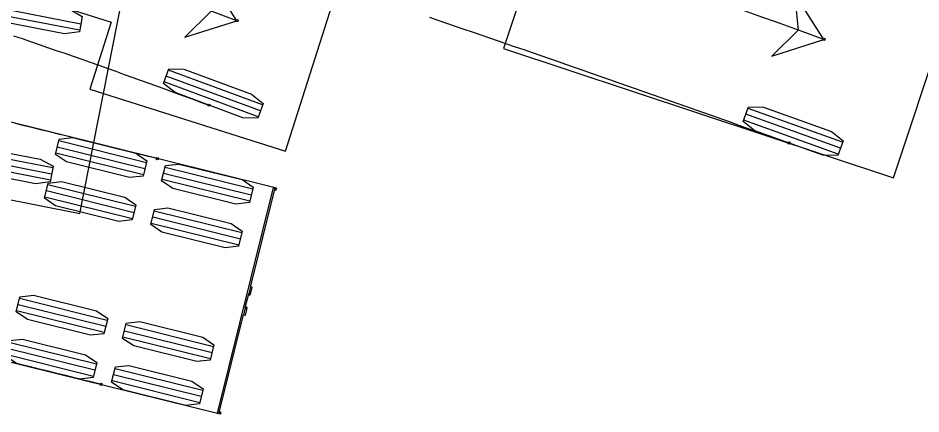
# Model space of a CAD drawing. Extents: x -14 to 1565148, y -25 to 642856.
# Drawn here: x 1565066.49 to 1565099.46, y 636485.03 to 636499.5 of the extents above; entities that cross this region are included whole.
import ezdxf

# ---------------------------------------------------------------- set-up
doc = ezdxf.new("R2010")
doc.units = 0
for name, color, linetype in [('MT_P_Drums', 7, 'Continuous'), ('TR_Turning_Path25', 7, 'Continuous'), ('TR_Turning_Path27', 7, 'Continuous'), ('TR_Turning_Path28 - Copy-1', 7, 'Continuous')]:
    doc.layers.add(name, color=color, linetype=linetype)

msp = doc.modelspace()

# ---------------------------------------------------------------- linework, layer by layer
at = {"layer": 'MT_P_Drums'}
for p, q in [((1565068.783, 636499.281), (1565065.183, 636499.975)), ((1565068.751, 636492.361), (1565070.288, 636500.212)), ((1565068.74, 636499.056), (1565065.139, 636499.75)), ((1565067.756, 636494.026), (1565064.156, 636494.72)), ((1565067.713, 636493.801), (1565064.113, 636494.495)), ((1565067.67, 636493.576), (1565064.069, 636494.27)), ((1565061.391, 636493.802), (1565068.751, 636492.361))]:
    msp.add_line(p, q, dxfattribs=at)
for points in [[(1565068.837, 636499.561), (1565068.729, 636499), (1565068.192, 636498.928), (1565065.6, 636499.428), (1565065.129, 636499.694), (1565065.237, 636500.256), (1565065.774, 636500.328), (1565068.366, 636499.828)], [(1565067.767, 636494.082), (1565067.659, 636493.52), (1565067.122, 636493.448), (1565064.53, 636493.948), (1565064.058, 636494.214), (1565064.167, 636494.776), (1565064.703, 636494.848), (1565067.296, 636494.348)]]:
    msp.add_lwpolyline(points, close=True, dxfattribs=at)
at = {"layer": 'TR_Turning_Path25'}
for p, q in [((1565060.353, 636502.375), (1565069.886, 636499.354)), ((1565076.261, 636494.642), (1565078.677, 636502.268)), ((1565069.886, 636499.354), (1565069.111, 636496.907)), ((1565075.341, 636496.11), (1565071.902, 636497.382)), ((1565075.42, 636496.325), (1565071.981, 636497.597)), ((1565075.261, 636495.895), (1565071.822, 636497.167)), ((1565069.111, 636496.907), (1565076.261, 636494.642))]:
    msp.add_line(p, q, dxfattribs=at)
for points in [[(1565074.485, 636499.4), (1565073.418, 636501.092), (1565073.547, 636499.746), (1565072.575, 636498.807)], [(1565075.44, 636496.378), (1565075.241, 636495.842), (1565074.7, 636495.858), (1565072.224, 636496.774), (1565071.802, 636497.114), (1565072.001, 636497.65), (1565072.542, 636497.634), (1565075.018, 636496.718)]]:
    msp.add_lwpolyline(points, close=True, dxfattribs=at)
for points in [[(1565074.485, 636499.4), (1565073.418, 636501.092), (1565073.547, 636499.746), (1565072.575, 636498.807), (1565074.485, 636499.4)], [(1565066.325, 636498.856), (1565066.636, 636498.75), (1565066.948, 636498.642), (1565067.259, 636498.535), (1565067.571, 636498.427), (1565067.882, 636498.319), (1565068.193, 636498.211), (1565068.504, 636498.102), (1565068.814, 636497.993), (1565069.125, 636497.883), (1565069.436, 636497.774), (1565069.746, 636497.664), (1565070.056, 636497.553), (1565070.367, 636497.442), (1565070.677, 636497.331), (1565070.987, 636497.22), (1565071.297, 636497.108), (1565071.606, 636496.996), (1565071.916, 636496.884), (1565072.225, 636496.771), (1565072.535, 636496.658), (1565072.844, 636496.544), (1565073.153, 636496.43), (1565073.462, 636496.316)]]:
    msp.add_lwpolyline(points, dxfattribs=at)
for centre in [(1565074.485, 636499.4), (1565073.462, 636496.316)]:
    msp.add_circle(centre, 0.0417, dxfattribs=at)
msp.add_arc((1564967.411, 636209.604), 308.945, 69.72175, 81.14322, dxfattribs=at)
at = {"layer": 'TR_Turning_Path27'}
for p, q in [((1565098.455, 636493.665), (1565100.976, 636501.258)), ((1565085.028, 636500.827), (1565084.219, 636498.391)), ((1565084.219, 636498.391), (1565098.455, 636493.665)), ((1565096.595, 636494.959), (1565093.145, 636496.201)), ((1565096.44, 636494.528), (1565092.99, 636495.769)), ((1565096.517, 636494.743), (1565093.067, 636495.985))]:
    msp.add_line(p, q, dxfattribs=at)
for points in [[(1565095.919, 636498.722), (1565094.838, 636500.404), (1565094.978, 636499.06), (1565094.014, 636498.113)], [(1565096.614, 636495.013), (1565096.421, 636494.474), (1565095.879, 636494.486), (1565093.395, 636495.38), (1565092.971, 636495.716), (1565093.164, 636496.254), (1565093.706, 636496.243), (1565096.19, 636495.349)]]:
    msp.add_lwpolyline(points, close=True, dxfattribs=at)
for points in [[(1565095.919, 636498.722), (1565094.838, 636500.404), (1565094.978, 636499.06), (1565094.014, 636498.113), (1565095.919, 636498.722)], [(1565081.51, 636499.527), (1565081.823, 636499.42), (1565082.137, 636499.314), (1565082.45, 636499.207), (1565082.763, 636499.099), (1565083.077, 636498.992), (1565083.39, 636498.885), (1565083.703, 636498.777), (1565084.016, 636498.67), (1565084.33, 636498.562), (1565084.643, 636498.454), (1565084.956, 636498.346), (1565085.269, 636498.238), (1565085.582, 636498.13), (1565085.895, 636498.021), (1565086.207, 636497.913), (1565086.52, 636497.804), (1565086.833, 636497.696), (1565087.146, 636497.587), (1565087.458, 636497.478), (1565087.771, 636497.368), (1565088.084, 636497.259), (1565088.396, 636497.15), (1565088.709, 636497.04), (1565089.021, 636496.93), (1565089.334, 636496.82), (1565089.646, 636496.71), (1565089.958, 636496.6), (1565090.27, 636496.49), (1565090.583, 636496.38), (1565090.895, 636496.269), (1565091.207, 636496.159), (1565091.519, 636496.048), (1565091.831, 636495.937), (1565092.143, 636495.826), (1565092.455, 636495.715), (1565092.767, 636495.604), (1565093.079, 636495.492), (1565093.391, 636495.381), (1565093.702, 636495.269), (1565094.014, 636495.157), (1565094.326, 636495.045), (1565094.637, 636494.933)]]:
    msp.add_lwpolyline(points, dxfattribs=at)
for centre in [(1565095.919, 636498.722), (1565094.637, 636494.933)]:
    msp.add_circle(centre, 0.0417, dxfattribs=at)
msp.add_arc((1564828.253, 635754.783), 790.626, 70.211484, 74.167159, dxfattribs=at)
at = {"layer": 'TR_Turning_Path28 - Copy-1'}
for p, q in [((1565075.873, 636493.296), (1565029.355, 636504.843)), ((1565027.307, 636496.594), (1565073.825, 636485.046)), ((1565067.921, 636494.797), (1565071.124, 636494.002)), ((1565067.976, 636495.02), (1565071.179, 636494.225)), ((1565067.866, 636494.575), (1565071.069, 636493.78)), ((1565071.858, 636494.056), (1565075.061, 636493.261)), ((1565071.803, 636493.834), (1565075.006, 636493.039)), ((1565067.579, 636493.418), (1565070.782, 636492.623)), ((1565071.748, 636493.611), (1565074.951, 636492.816)), ((1565067.524, 636493.196), (1565070.726, 636492.401)), ((1565075.804, 636493.313), (1565073.757, 636485.063)), ((1565074.986, 636489.721), (1565075.861, 636493.249)), ((1565075.861, 636493.249), (1565075.862, 636493.25)), ((1565075.868, 636493.274), (1565075.873, 636493.296)), ((1565067.468, 636492.973), (1565070.671, 636492.178)), ((1565071.461, 636492.455), (1565074.664, 636491.66)), ((1565071.406, 636492.232), (1565074.609, 636491.437)), ((1565071.351, 636492.01), (1565074.553, 636491.215)), ((1565074.786, 636488.919), (1565074.913, 636489.427)), ((1565074.977, 636489.686), (1565074.913, 636489.429)), ((1565074.977, 636489.686), (1565074.986, 636489.721)), ((1565075.045, 636489.669), (1565074.977, 636489.686)), ((1565074.981, 636489.409), (1565075.045, 636489.668)), ((1565075.045, 636489.668), (1565075.045, 636489.669)), ((1565066.547, 636489.261), (1565069.75, 636488.466)), ((1565074.849, 636489.171), (1565074.78, 636489.188)), ((1565066.436, 636488.816), (1565069.639, 636488.021)), ((1565066.492, 636489.039), (1565069.694, 636488.244)), ((1565074.785, 636488.913), (1565074.721, 636488.655)), ((1565074.79, 636488.639), (1565074.854, 636488.898)), ((1565073.836, 636485.092), (1565074.712, 636488.62)), ((1565074.712, 636488.62), (1565074.721, 636488.655)), ((1565074.721, 636488.655), (1565074.789, 636488.638)), ((1565074.789, 636488.638), (1565074.79, 636488.639)), ((1565070.429, 636488.297), (1565073.632, 636487.502)), ((1565070.319, 636487.853), (1565073.521, 636487.058)), ((1565070.374, 636488.075), (1565073.577, 636487.28)), ((1565066.149, 636487.66), (1565069.352, 636486.865)), ((1565066.039, 636487.215), (1565069.242, 636486.42)), ((1565066.094, 636487.437), (1565069.297, 636486.642)), ((1565069.976, 636486.474), (1565073.179, 636485.679)), ((1565070.031, 636486.696), (1565073.234, 636485.901)), ((1565069.921, 636486.251), (1565073.124, 636485.456)), ((1565073.825, 636485.046), (1565073.83, 636485.068)), ((1565073.836, 636485.091), (1565073.836, 636485.092))]:
    msp.add_line(p, q, dxfattribs=at)
for points in [[(1565071.574, 636494.363), (1565071.25, 636494.443), (1565070.927, 636494.523), (1565070.603, 636494.604), (1565070.28, 636494.684), (1565069.957, 636494.764), (1565069.633, 636494.845), (1565069.31, 636494.925), (1565068.986, 636495.005), (1565068.663, 636495.085), (1565068.34, 636495.166), (1565068.016, 636495.246), (1565067.693, 636495.326), (1565067.369, 636495.406), (1565067.046, 636495.486), (1565066.722, 636495.567), (1565066.399, 636495.647)], [(1565069.526, 636486.113), (1565069.203, 636486.193), (1565068.879, 636486.274), (1565068.556, 636486.354), (1565068.232, 636486.434), (1565067.909, 636486.515), (1565067.585, 636486.595), (1565067.262, 636486.675), (1565066.939, 636486.755), (1565066.616, 636486.835), (1565066.293, 636486.916)]]:
    msp.add_lwpolyline(points, dxfattribs=at)
for points in [[(1565067.852, 636494.52), (1565067.99, 636495.075), (1565068.48, 636495.131), (1565070.786, 636494.558), (1565071.193, 636494.28), (1565071.055, 636493.725), (1565070.565, 636493.669), (1565068.259, 636494.241)], [(1565071.734, 636493.556), (1565071.872, 636494.111), (1565072.362, 636494.167), (1565074.668, 636493.595), (1565075.075, 636493.316), (1565074.937, 636492.761), (1565074.447, 636492.705), (1565072.141, 636493.277)], [(1565067.455, 636492.918), (1565067.592, 636493.473), (1565068.082, 636493.529), (1565070.388, 636492.957), (1565070.795, 636492.678), (1565070.657, 636492.123), (1565070.168, 636492.067), (1565067.862, 636492.64)], [(1565071.337, 636491.955), (1565071.475, 636492.51), (1565071.965, 636492.566), (1565074.271, 636491.993), (1565074.677, 636491.715), (1565074.54, 636491.16), (1565074.05, 636491.104), (1565071.744, 636491.676)], [(1565066.423, 636488.761), (1565066.56, 636489.316), (1565067.05, 636489.372), (1565069.356, 636488.8), (1565069.763, 636488.521), (1565069.625, 636487.966), (1565069.136, 636487.91), (1565066.83, 636488.483)], [(1565070.305, 636487.797), (1565070.443, 636488.353), (1565070.933, 636488.409), (1565073.239, 636487.836), (1565073.645, 636487.558), (1565073.508, 636487.002), (1565073.018, 636486.946), (1565070.712, 636487.519)], [(1565066.025, 636487.16), (1565066.163, 636487.715), (1565066.653, 636487.771), (1565068.959, 636487.198), (1565069.366, 636486.92), (1565069.228, 636486.365), (1565068.738, 636486.309), (1565066.432, 636486.881)], [(1565069.907, 636486.196), (1565070.045, 636486.751), (1565070.535, 636486.807), (1565072.841, 636486.235), (1565073.248, 636485.956), (1565073.11, 636485.401), (1565072.62, 636485.345), (1565070.314, 636485.917)]]:
    msp.add_lwpolyline(points, close=True, dxfattribs=at)
for centre, radius in [((1565071.574, 636494.363), 0.0417), ((1565075.898, 636493.254), 0.0266), ((1565069.526, 636486.113), 0.0417), ((1565073.866, 636485.071), 0.0266)]:
    msp.add_circle(centre, radius, dxfattribs=at)
for centre, radius, start, end in [((1565075.898, 636493.254), 0.0363, 185.8192, 146.9818), ((1565074.947, 636489.418), 0.0352, 165.4566, 346.043), ((1565074.947, 636489.418), 0.0354, 350.3502, 162.5356), ((1565074.82, 636488.906), 0.0352, 165.8462, 348.4856), ((1565074.82, 636488.907), 0.0352, 346.0742, 166.6607), ((1565073.867, 636485.071), 0.0363, 185.1354, 146.2981)]:
    msp.add_arc(centre, radius, start, end, dxfattribs=at)

doc.saveas('drawing.dxf')
